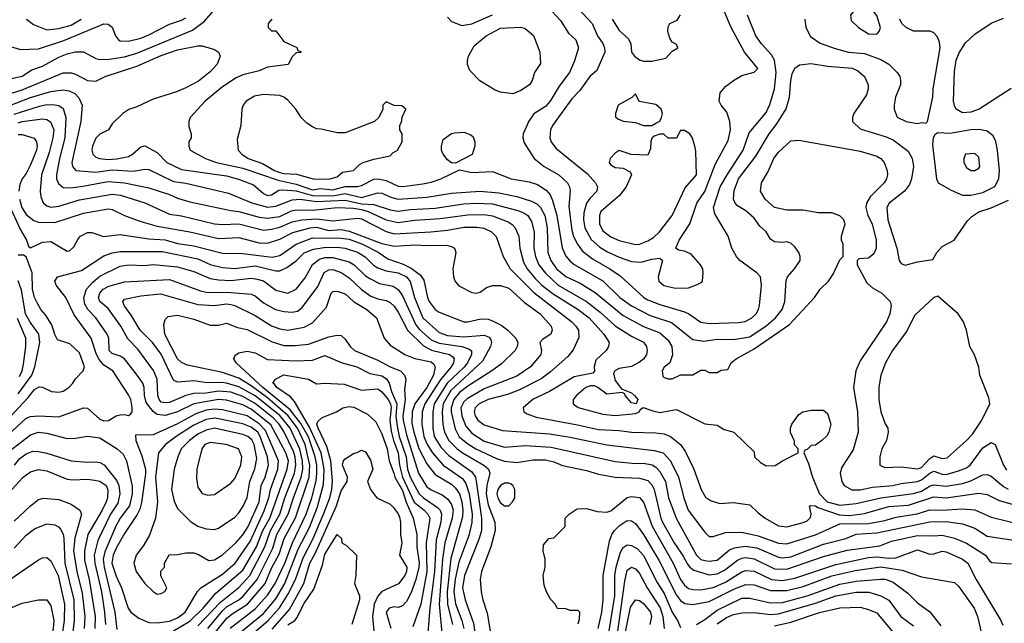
# Model space of a CAD drawing. Header units: inches. Extents: x 1793389 to 1900389, y 320802 to 470796.
# Tile 381 of 656: x 1834618 to 1839434, y 436076 to 439028. Entities that reach past the tile are written whole.
import ezdxf

# ---------------------------------------------------------------- set-up
doc = ezdxf.new("R2010")
doc.units = ezdxf.units.IN
doc.header["$MEASUREMENT"] = 0
doc.layers.add('B8433', color=7, linetype='Continuous')

msp = doc.modelspace()

# ---------------------------------------------------------------- linework, layer by layer
at = {"layer": 'B8433', "color": 2}
for points, elevation in [([(1834530, 438730.5), (1834630, 438752.7), (1834677.4, 438782.6), (1834730, 438800.4), (1834810, 438844.4), (1834850, 438861.6), (1834890, 438870.4), (1834930.6, 438870.6), (1834990, 438838.8), (1835010, 438833.4), (1835055.5, 438835.5), (1835130, 438847), (1835190, 438864.6), (1835463.1, 438976.9), (1835520.1, 439019.9), (1835590, 439098.8)], 402), ([(1837327.1, 439107.1), (1837418, 439010), (1837444.9, 438950), (1837470, 438911.3), (1837479.1, 438890), (1837480.7, 438870), (1837440.5, 438779.5), (1837406.8, 438750), (1837358.7, 438681.3), (1837318.8, 438641.2), (1837224, 438510), (1837214, 438490), (1837210.7, 438450), (1837217.3, 438430), (1837239.9, 438399.9), (1837394.7, 438274.7), (1837434.8, 438230), (1837444, 438210), (1837440.7, 438190), (1837406.1, 438153.9), (1837390.4, 438130), (1837376.7, 438083.3), (1837375.3, 438050), (1837382.6, 438010), (1837412.8, 437952.8), (1837456.3, 437916.3), (1837492.8, 437892.8), (1837550, 437866.7), (1837610, 437846), (1837657.5, 437842.5), (1837710, 437857.3), (1837750, 437862), (1837762, 437850), (1837741, 437770), (1837744.7, 437750), (1837768.1, 437728.1), (1837825.6, 437714.4), (1837890, 437716), (1837929, 437731), (1837955.3, 437744.7), (1837958, 437750), (1837962, 437790), (1837959, 437810), (1837949, 437830), (1837902, 437882), (1837870, 437895.3), (1837840.4, 437900.4), (1837828, 437910), (1837844, 437950), (1837896, 438030), (1837929.6, 438130), (1837970, 438187.3), (1838020.5, 438319.5), (1838083.2, 438436.8), (1838095.1, 438490), (1838092.3, 438530), (1838076.6, 438576.6), (1838049.4, 438609.4), (1838039, 438630), (1838044, 438670), (1838070, 438701), (1838110, 438730.8), (1838150, 438754.8), (1838210, 438772), (1838228, 438790), (1838162.7, 438870), (1838098, 438990), (1838065.8, 439065.8)], 410), ([(1834490, 438921), (1834622, 438882), (1834710, 438885.5), (1834834.3, 438925.7), (1835030, 439007.3), (1835050, 439006.8), (1835070, 438991.3), (1835086.8, 438950), (1835101, 438930), (1835110, 438924.9), (1835150, 438923.8), (1835210, 438938.4), (1835250, 438954.4), (1835350, 439006), (1835410, 439026.4), (1835430, 439038)], 406), ([(1836710, 439041), (1836730, 439018.8), (1836780.5, 439000.5), (1836830, 439008), (1836930, 439052.4)], 406), ([(1837220.7, 439070), (1837264.1, 439024.1), (1837302.8, 438962.8), (1837338.8, 438930), (1837350.7, 438890), (1837332.5, 438827.5), (1837306.8, 438770), (1837257, 438703), (1837213, 438630), (1837190, 438603.7), (1837132.8, 438567.2), (1837107.9, 438532.1), (1837081, 438470), (1837078.8, 438450), (1837085.2, 438425.2), (1837134.8, 438350), (1837182.8, 438310), (1837254.8, 438270), (1837297.3, 438230), (1837307.3, 438210), (1837310.6, 438190.6), (1837304.7, 438115.3), (1837319.2, 437999.2), (1837327.6, 437967.6), (1837346.4, 437930), (1837370, 437898), (1837419.3, 437859.3), (1837504, 437810), (1837554.7, 437774.7), (1837670.7, 437670), (1837690, 437658.4), (1837750, 437635.8), (1837870, 437599.3), (1837890.8, 437590), (1837950, 437548), (1837990, 437541.6), (1838133.4, 437546.6), (1838167.5, 437552.5), (1838199, 437570), (1838221.2, 437590), (1838232.7, 437610), (1838237.2, 437630), (1838246, 437730), (1838241.2, 437770), (1838224, 437790), (1838141.2, 437850), (1838123.7, 437870), (1838102, 437910), (1838083.7, 437970), (1838019.1, 438079.1), (1838012, 438110), (1838044.7, 438210), (1838078, 438270), (1838156.2, 438390), (1838186, 438474), (1838270, 438574.8), (1838286.7, 438613.3), (1838309.7, 438690), (1838318.7, 438770), (1838309.7, 438829.7), (1838295.6, 438855.6), (1838247, 438910), (1838218.4, 438950), (1838178, 439050)], 406), ([(1837516.3, 439030), (1837550, 438976), (1837595.2, 438935.2), (1837606.8, 438910), (1837611, 438870), (1837624.7, 438850), (1837650, 438831.3), (1837670, 438824.7), (1837710, 438824.7), (1837779.3, 438840.7), (1837810, 438874), (1837838, 438890), (1837830, 438906), (1837810, 438918), (1837798, 438938), (1837789, 438970), (1837790, 438994), (1837798, 439010), (1837834.6, 439025.4), (1837850, 439052)], 414), ([(1834650.8, 439030), (1834685.1, 439005.1), (1834750, 438979.1), (1834810, 438984.4), (1834870, 439002), (1834918, 439030)], 410), ([(1835852, 439030), (1835834, 439010), (1835834, 438990), (1835850, 438974), (1835870, 438974), (1835910, 438922), (1835972.7, 438892.7), (1835978, 438878), (1835992.7, 438872.7), (1835992.7, 438867.3), (1835970, 438866), (1835950, 438846), (1835931, 438809), (1835830, 438795.3), (1835790, 438777.2), (1835710, 438758), (1835676.7, 438743.3), (1835610, 438699.3), (1835524.7, 438630), (1835452, 438550), (1835444.7, 438530), (1835445.4, 438505.4), (1835456, 438470), (1835456, 438450), (1835444.7, 438430), (1835444.7, 438410), (1835451.3, 438390), (1835526, 438350), (1835581, 438330), (1835710, 438301.5), (1835882.7, 438242.7), (1835970, 438224.1), (1836050, 438196.3), (1836090, 438202), (1836150, 438196.5), (1836210, 438212.4), (1836270, 438212.2), (1836290, 438217.6), (1836350, 438248.4), (1836369.6, 438250.4), (1836410, 438241.3), (1836470, 438214.4), (1836492.8, 438212.8), (1836590, 438224.9), (1836630, 438233), (1836678, 438250), (1836770, 438294), (1836830, 438281), (1836930, 438286), (1837022, 438250), (1837110, 438235.5), (1837150, 438222), (1837193.8, 438193.8), (1837212, 438172), (1837224.6, 438144.6), (1837244.9, 438070), (1837271.8, 437911.8), (1837290, 437870.8), (1837310, 437847.7), (1837330.3, 437830.3), (1837470, 437750.4), (1837553, 437670), (1837610, 437628.5), (1837701.8, 437581.8), (1837806.4, 437546.4), (1837910, 437464.4), (1837963.9, 437456.1), (1838030, 437466.4), (1838110, 437464.4), (1838190, 437477), (1838270, 437530.4), (1838314.5, 437570), (1838347, 437610), (1838360.9, 437650), (1838366.8, 437753.2), (1838374, 437770), (1838408.7, 437810), (1838435.3, 437850), (1838435.3, 437870), (1838428.7, 437890), (1838410, 437918), (1838390, 437935.3), (1838370, 437942), (1838350, 437939), (1838310, 437942), (1838290, 437955.3), (1838268.7, 437990), (1838238, 438018), (1838210, 438057.2), (1838170, 438092.7), (1838130, 438117.2), (1838117.2, 438130), (1838109.5, 438150), (1838112.5, 438192.5), (1838134, 438250), (1838219.5, 438360.5), (1838283.6, 438470), (1838321.7, 438518.3), (1838367.3, 438592.7), (1838383.7, 438650), (1838389.6, 438730), (1838397, 438763), (1838410, 438791.3), (1838432.5, 438807.5), (1838490, 438813.4), (1838570, 438800.5), (1838690, 438790.4), (1838717.2, 438777.2), (1838750.3, 438750.3), (1838767.7, 438710), (1838767.7, 438690), (1838759.9, 438660.1), (1838698, 438570), (1838691.3, 438550), (1838691.3, 438530), (1838730, 438494.8), (1838855.9, 438455.9), (1838890, 438441), (1838964.5, 438384.5), (1838984, 438350), (1838990.5, 438309.5), (1838980.7, 438250), (1838970, 438222), (1838946.8, 438190), (1838870.7, 438130), (1838860.5, 438110), (1838864.9, 438050), (1838908, 437910), (1838920.7, 437850), (1838930, 437836), (1838950, 437827.3), (1839010, 437844), (1839084, 437856), (1839104, 437890), (1839130, 437918.8), (1839188.7, 437950), (1839254.8, 438045.2), (1839274.8, 438065.2), (1839310, 438087.7), (1839370, 438108), (1839454.7, 438145.3)], 402), ([(1838458.8, 439030), (1838464, 438990), (1838486.2, 438946.2), (1838532.8, 438912.8), (1838606.9, 438886.9), (1838672, 438870), (1838750, 438863), (1838830, 438833), (1838870.3, 438810.3), (1838910.8, 438770), (1838922.8, 438750), (1838926.8, 438730), (1838926.8, 438710), (1838902.8, 438650), (1838894.8, 438610), (1838894.8, 438590), (1838910, 438552), (1838954, 438530), (1839010, 438521), (1839030, 438524.7), (1839050, 438522), (1839058, 438530), (1839085.2, 438650), (1839086, 438690), (1839120.9, 438890), (1839117.5, 438917.5), (1839106.6, 438946.6), (1839090, 438964), (1839072, 438972), (1838990, 438972.3), (1838954, 438990), (1838933.2, 439010), (1838923.7, 439030)], 406), ([(1839468.5, 438691.5), (1839311.3, 438590), (1839270, 438575.1), (1839230, 438572.7), (1839199, 438590), (1839190, 438608), (1839186.6, 438630), (1839190, 438774), (1839199.5, 438830), (1839213.4, 438866.6), (1839244.7, 438915.3), (1839290, 438957.3), (1839370, 439010.7), (1839430, 439036.3)], 402), ([(1834530, 438654), (1834630, 438684.9), (1834830, 438768.2), (1834870, 438768), (1834890, 438762), (1834950, 438730.6), (1834990, 438727.7), (1835035.3, 438750), (1835190, 438801.3), (1835310, 438853.7), (1835390, 438881.3), (1835490, 438900.5), (1835510, 438900.5), (1835570, 438882.8), (1835591, 438870), (1835598.8, 438850), (1835584, 438810), (1835550, 438772.7), (1835491.9, 438728.1), (1835430, 438695.1), (1835384.1, 438675.9), (1835270, 438639.3), (1835190, 438602), (1835151.1, 438588.9), (1835122, 438570), (1835070, 438518), (1835052, 438490), (1835010, 438469), (1834990, 438448.7), (1834974, 438410), (1834970.8, 438390), (1834976, 438370), (1834990, 438356), (1835008.6, 438348.6), (1835050, 438344.9), (1835092.7, 438347.3), (1835150, 438359.1), (1835169, 438370), (1835210, 438406), (1835230, 438410.8), (1835290, 438378.8), (1835337.3, 438330), (1835410, 438294.9), (1835630, 438264.2), (1835688.8, 438248.8), (1835761.1, 438221.1), (1835810, 438177.3), (1835830, 438168.5), (1835850, 438170.8), (1835886, 438194), (1835904.4, 438195.6), (1835970, 438191), (1836050, 438168.8), (1836150, 438167.1), (1836210, 438177.8), (1836290, 438158.8), (1836370, 438181.3), (1836390, 438179.5), (1836437.7, 438157.7), (1836470, 438150.3), (1836610, 438159.5), (1836730, 438179.5), (1836870, 438188.8), (1836962, 438182), (1837050, 438163.1), (1837121.2, 438141.2), (1837147.7, 438127.7), (1837166, 438110), (1837187, 438070), (1837198, 438010), (1837201.3, 437890), (1837216.4, 437850), (1837244.4, 437810), (1837290, 437772.2), (1837358.9, 437738.9), (1837433.6, 437693.6), (1837570, 437581.3), (1837670, 437527), (1837750, 437496.4), (1837790, 437460.7), (1837807.7, 437430), (1837810.8, 437389.2), (1837798, 437350), (1837770, 437328), (1837761, 437310), (1837764.5, 437284.5), (1837770, 437278), (1837790, 437271.3), (1837810, 437271.3), (1837850, 437292), (1837910, 437292), (1837950, 437314), (1837970, 437314), (1837990, 437302), (1838030, 437302), (1838050, 437314), (1838082, 437318), (1838098, 437350), (1838122, 437370), (1838210, 437418.4), (1838383.1, 437536.9), (1838505.2, 437670), (1838534, 437710), (1838574, 437750), (1838596.5, 437783.5), (1838630, 437854), (1838646, 437870), (1838646, 437930), (1838638, 437950), (1838638, 437970), (1838655.3, 438030), (1838648.7, 438050), (1838630, 438068.7), (1838590, 438084), (1838523.2, 438083.2), (1838450, 438096), (1838370, 438097.2), (1838310.9, 438109.1), (1838265.2, 438150), (1838241.2, 438190), (1838246, 438230), (1838277.6, 438282.4), (1838306.6, 438350), (1838330, 438381), (1838390, 438436), (1838430, 438438.8), (1838730, 438384.9), (1838810, 438360.7), (1838830.8, 438350), (1838846, 438330), (1838860.7, 438290), (1838862.8, 438270), (1838858.8, 438250), (1838846, 438230), (1838778, 438162), (1838760.7, 438130), (1838756.3, 438110), (1838766.8, 438070), (1838787.3, 438030), (1838806.8, 437950), (1838806.8, 437910), (1838796.8, 437883.2), (1838770, 437862), (1838722, 437858), (1838714, 437850), (1838714, 437830), (1838761.4, 437741.4), (1838790, 437716), (1838836, 437690), (1838876, 437650), (1838881, 437630), (1838874.8, 437590), (1838857.3, 437550), (1838730, 437359), (1838707.3, 437310), (1838697.3, 437230), (1838716.3, 437110), (1838719.1, 437010), (1838695.2, 436924.8), (1838639.8, 436840.2), (1838631, 436810), (1838638.8, 436770), (1838650.8, 436750), (1838688.7, 436728.7), (1838730, 436728.7), (1838790, 436742), (1838889.7, 436750.3), (1838930, 436760.3), (1839010, 436770.3), (1839030, 436777.4), (1839070, 436810.3), (1839090, 436820.3), (1839130, 436805.3), (1839150, 436804.2), (1839210, 436821.3), (1839250, 436837.1), (1839266.6, 436850), (1839330, 436934), (1839370, 436961), (1839390, 436951.3), (1839430.4, 436850), (1839445.2, 436825.2)], 398), ([(1834555.8, 438604.2), (1834670, 438647.6), (1834770, 438676.5), (1834830, 438684.9), (1834859.5, 438679.5), (1834886.7, 438666.7), (1834906.7, 438646.7), (1834923, 438610), (1834916.4, 438530), (1834872.7, 438330), (1834875.5, 438310), (1834892, 438290), (1834990, 438283.1), (1835070, 438293.6), (1835172.8, 438287.2), (1835230, 438296.4), (1835250, 438294.9), (1835370, 438237), (1835430, 438228.4), (1835639.9, 438179.9), (1835752.7, 438132.7), (1835830, 438111.5), (1835870, 438115.6), (1835950, 438146.5), (1835989.8, 438150.2), (1836070, 438139.3), (1836210, 438145.8), (1836290, 438127.5), (1836350, 438124.4), (1836430, 438097.4), (1836470, 438091.7), (1836530, 438099.6), (1836650, 438106.3), (1836790, 438127.4), (1836850, 438131.6), (1836930, 438127.4), (1837055.4, 438095.4), (1837084.2, 438084.2), (1837104, 438070), (1837121.4, 438041.4), (1837133.7, 437990), (1837132.2, 437910), (1837140.3, 437870), (1837157.6, 437830), (1837190, 437788.4), (1837252.7, 437730), (1837390, 437650.4), (1837457.4, 437597.4), (1837530, 437530.4), (1837610, 437480.5), (1837670, 437450.6), (1837684, 437430), (1837687.3, 437410), (1837684, 437390), (1837670.7, 437370), (1837650, 437352.7), (1837610, 437332.7), (1837550, 437322), (1837528.7, 437311.3), (1837522.8, 437297.2), (1837530, 437264), (1837562, 437222), (1837610, 437202.8), (1837626, 437190), (1837641, 437170), (1837634, 437150), (1837610, 437154), (1837579, 437190), (1837578, 437198), (1837564.7, 437204.7), (1837490, 437196.9), (1837446.6, 437230), (1837430, 437237.7), (1837410, 437237.4), (1837387.3, 437230), (1837341, 437190), (1837326, 437170), (1837324.7, 437150), (1837350, 437131), (1837470, 437098.4), (1837530, 437092.4), (1837630, 437102.8), (1837648, 437110), (1837656.4, 437123.6), (1837668.4, 437131.6), (1837714.4, 437114.4), (1837750, 437106.8), (1837830, 437122), (1837970, 437051), (1838030, 437044.7), (1838064, 437024), (1838112, 437010), (1838210, 436914), (1838212, 436890), (1838242, 436862), (1838270, 436846), (1838312.9, 436847.1), (1838349.1, 436870.9), (1838426, 436910), (1838426, 436930), (1838408.4, 436948.4), (1838407.3, 436967.3), (1838388.9, 437008.9), (1838388.7, 437030), (1838395.3, 437050), (1838430, 437098), (1838449.4, 437110.6), (1838490, 437118.8), (1838550, 437118), (1838570, 437102), (1838586, 437050), (1838576, 437010), (1838566.4, 436993.6), (1838542, 436970), (1838510, 436948), (1838490, 436946), (1838470, 436926), (1838458, 436922), (1838454, 436910), (1838476.9, 436856.9), (1838496, 436790), (1838530.6, 436710), (1838568.2, 436670), (1838630, 436654), (1838710, 436662.6), (1838830.9, 436689.1), (1838990, 436710.3), (1839030, 436722.7), (1839071, 436749), (1839090, 436753.7), (1839150, 436746.3), (1839230, 436760.3), (1839270, 436772), (1839330, 436801.6), (1839350, 436803.8), (1839370, 436795.5), (1839430, 436744.4), (1839452.8, 436732.8)], 394), ([(1834590, 438566.5), (1834714.6, 438605.4), (1834750, 438613.1), (1834790, 438612.2), (1834810, 438608), (1834830, 438594), (1834843.7, 438550), (1834838.9, 438450), (1834811.7, 438350), (1834797, 438270), (1834798.4, 438250), (1834807, 438227), (1834830, 438208), (1834866.4, 438206.4), (1834926.5, 438213.5), (1835050, 438236.5), (1835130, 438230.3), (1835250, 438206.4), (1835350, 438174), (1835390, 438154.9), (1835450, 438137.6), (1835650, 438094.4), (1835690, 438090.3), (1835790, 438062.6), (1835830, 438056.9), (1835890, 438064.9), (1835947, 438093), (1835970, 438099), (1836050, 438096.5), (1836170, 438108.9), (1836250, 438106.4), (1836290, 438099.8), (1836323, 438090), (1836410, 438048.9), (1836470, 438036), (1836550, 438047.4), (1836675.1, 438055.1), (1836810, 438074.3), (1836890, 438075.6), (1836930, 438068.7), (1837010, 438037.1), (1837026.9, 438026.9), (1837042, 438010), (1837059.3, 437970), (1837064.4, 437910), (1837081.8, 437841.8), (1837099.5, 437810), (1837141.3, 437761.3), (1837172.4, 437730), (1837226.8, 437686.8), (1837350.5, 437610), (1837403.8, 437570), (1837475.5, 437490), (1837500.7, 437450), (1837498.8, 437430), (1837486.8, 437410), (1837436.7, 437363.3), (1837427.9, 437332.1), (1837430.4, 437309.6), (1837420.7, 437299.3), (1837330, 437281.6), (1837210.3, 437209.7), (1837130, 437172), (1837081, 437130), (1837084.7, 437110), (1837099.8, 437099.8), (1837144.7, 437084.7), (1837347.3, 437047.3), (1837450, 437023.1), (1837550, 437019.5), (1837610, 437010.4), (1837730, 437008.2), (1837770, 437002.4), (1837801, 436990), (1837850.8, 436950), (1837874.2, 436914.2), (1837916.3, 436830), (1837950.8, 436730), (1837973.2, 436693.2), (1837996.8, 436676.8), (1838042, 436662), (1838110, 436666.8), (1838190, 436656), (1838230, 436616), (1838264.7, 436590), (1838330, 436553.4), (1838370, 436548), (1838450, 436568.2), (1838470, 436577.3), (1838486.3, 436593.7), (1838489.3, 436610), (1838482, 436650), (1838487.2, 436652.8), (1838510, 436650.3), (1838522.5, 436642.5), (1838627.1, 436607.1), (1838677.2, 436602.8), (1838750, 436613.1), (1838870, 436647.4), (1838965.5, 436654.5), (1839090, 436694.6), (1839150, 436690.3), (1839310, 436712.4), (1839350, 436705.5), (1839410, 436675.8), (1839530, 436641.6)], 390), ([(1834610, 438523.6), (1834630.3, 438530.3), (1834730, 438543.8), (1834750, 438540.5), (1834768.5, 438528.5), (1834784.4, 438490), (1834779.5, 438450), (1834762, 438378), (1834723.7, 438270), (1834717.1, 438190), (1834721.3, 438161.3), (1834732.7, 438132.7), (1834750, 438117.3), (1834770, 438110.6), (1834810, 438116.4), (1834910, 438147), (1835070, 438174.9), (1835111.3, 438170), (1835230, 438133), (1835350, 438076.4), (1835410, 438068.5), (1835570.3, 438030.3), (1835610, 438027), (1835690, 438030.3), (1835810, 437999.5), (1835850, 438003.6), (1835890, 438014), (1835950, 438039.6), (1835998, 438050), (1836070, 438053.4), (1836150, 438043.6), (1836270, 438058), (1836290, 438053.7), (1836410, 437991.8), (1836450, 437981.5), (1836629.7, 437990.3), (1836710, 437998.7), (1836790, 438013.4), (1836853.8, 438013.8), (1836888.3, 438008.3), (1836926, 437990), (1836948.1, 437968.1), (1836982.8, 437870), (1837016.3, 437810), (1837133.4, 437693.4), (1837319.1, 437550), (1837339.1, 437530), (1837350.6, 437510), (1837353.7, 437473.7), (1837325.8, 437414.2), (1837298.8, 437381.2), (1837214.4, 437305.6), (1837169, 437271), (1837062.5, 437217.5), (1837004.4, 437195.6), (1836910, 437171.2), (1836865.5, 437150), (1836845.5, 437130), (1836840.5, 437110), (1836846, 437090), (1836859.1, 437070), (1836890, 437046), (1836978.8, 437018.8), (1837210, 437003.1), (1837310, 436986.7), (1837490, 436948.5), (1837721.7, 436921.7), (1837766, 436910), (1837801.6, 436870), (1837840.4, 436790), (1837866, 436690), (1837888.4, 436630), (1837970, 436521), (1837990, 436501), (1838010, 436501), (1838070, 436520.5), (1838150, 436521.6), (1838230, 436503.1), (1838330, 436468.4), (1838370, 436464.9), (1838510, 436508.8), (1838630, 436562.4), (1838770, 436564.4), (1838850, 436578.9), (1838905.2, 436594.8), (1839008.6, 436611.4), (1839070, 436630.3), (1839130, 436628.9), (1839230, 436635.3), (1839290, 436630.4), (1839370, 436595.5), (1839530, 436556.4)], 386), ([(1834610, 438466.7), (1834630, 438466.4), (1834688, 438448), (1834700.7, 438430), (1834703, 438410), (1834699.3, 438390), (1834670, 438319), (1834650, 438275.3), (1834630.6, 438249.4), (1834618, 438222), (1834613.4, 438190)], 382), ([(1834564.2, 438124.2), (1834621.1, 438001.1), (1834651, 437950), (1834661, 437921), (1834670, 437912), (1834730, 437940.7), (1834770, 437944), (1834850, 437896), (1834862, 437898), (1834882, 437918), (1834903.2, 437956.8), (1834915.3, 437970), (1834950, 437986.8), (1834970, 437987.3), (1835027.7, 437967.7), (1835110, 437977.1), (1835250, 437955.8), (1835330, 437951.6), (1835390, 437933.4), (1835470, 437922.6), (1835610, 437886.7), (1835710, 437884.4), (1835852.8, 437867.2), (1835890, 437874.4), (1835969.8, 437930.2), (1836050, 437960.9), (1836190, 437960.2), (1836230, 437954.4), (1836294.9, 437930), (1836371.7, 437891.7), (1836418.6, 437858.6), (1836493, 437833), (1836533, 437813), (1836578.4, 437778.4), (1836594.9, 437754.9), (1836612.7, 437670), (1836621.6, 437650), (1836650, 437610.7), (1836670, 437597.3), (1836790, 437551), (1836810, 437550.8), (1836874.2, 437565.8), (1836910, 437563.1), (1836930, 437555.8), (1836973.4, 437533.4), (1837005.5, 437510), (1837045.5, 437470), (1837054, 437450), (1837050.6, 437429.4), (1837041, 437410), (1836974.2, 437345.8), (1836927.7, 437310), (1836810, 437235.8), (1836770, 437204), (1836741.5, 437170), (1836728, 437130), (1836729.1, 437110), (1836747.3, 437027.3), (1836767.7, 436987.7), (1836810, 436953.7), (1836849.3, 436929.3), (1836950, 436882), (1836990, 436868.2), (1837050, 436863), (1837130, 436875.8), (1837190, 436875.8), (1837230, 436866), (1837272.5, 436847.5), (1837390, 436823.8), (1837450, 436806), (1837530.3, 436790.3), (1837650, 436786.4), (1837690, 436774.4), (1837710, 436754), (1837722, 436730), (1837754.4, 436590), (1837763.1, 436570), (1837818.7, 436470), (1837864.2, 436404.2), (1837884.5, 436364.5), (1837895.5, 436350), (1837915.6, 436335.6), (1837990, 436313.4), (1838030, 436317.4), (1838064.9, 436335.1), (1838130, 436385.3), (1838150, 436394.6), (1838170, 436397.4), (1838210, 436391.7), (1838310, 436343.1), (1838370, 436340.3), (1838550, 436402.6), (1838666.1, 436433.9), (1838825.1, 436454.9), (1838882.5, 436477.5), (1839010, 436506), (1839090, 436503.1), (1839130, 436506.7), (1839190, 436492.4), (1839250, 436468.2), (1839342.8, 436410), (1839362, 436382), (1839374, 436374), (1839470, 436366.8)], 378), ([(1834617.6, 438150), (1834628.9, 438110), (1834650, 438075.5), (1834686.4, 438046.4), (1834710, 438037.6), (1834790, 438037), (1834930, 438081.3), (1835050, 438103.8), (1835070, 438100.5), (1835130, 438070.6), (1835210, 438041.6), (1835290, 438017.6), (1835450, 437990.3), (1835590, 437958.7), (1835690, 437963.1), (1835790, 437937), (1835830, 437935.8), (1835890, 437955.3), (1835953.3, 437986.7), (1836039, 438010), (1836070, 438013.4), (1836130, 437997.6), (1836190, 438001.6), (1836230, 437994.4), (1836390, 437934), (1836450, 437920.5), (1836550, 437927), (1836610, 437923.1), (1836705.5, 437925.5), (1836730, 437918.8), (1836744.7, 437910), (1836751, 437890), (1836737.3, 437810), (1836739.1, 437770), (1836748.3, 437748.3), (1836766.6, 437726.6), (1836830, 437693.4), (1836850, 437690.7), (1836870, 437694.8), (1836902, 437718), (1836930, 437728), (1836970, 437728.2), (1837010, 437714.9), (1837086.4, 437646.4), (1837164, 437590), (1837217.3, 437530), (1837222.8, 437510), (1837216, 437490), (1837175.9, 437464.1), (1837162.8, 437450), (1837170.6, 437410), (1837167.3, 437390), (1837117.3, 437330), (1837050, 437284.2), (1836890, 437223.5), (1836806.1, 437173.9), (1836790, 437159.6), (1836776.5, 437130), (1836780.2, 437090), (1836800.2, 437040.2), (1836830, 437005.3), (1836890, 436967.2), (1836990, 436937.6), (1837090, 436944.9), (1837217.2, 436937.2), (1837530, 436866.7), (1837630, 436857.6), (1837670, 436859.5), (1837711.5, 436851.5), (1837730, 436839.3), (1837750, 436818), (1837777, 436770), (1837791.8, 436690), (1837830, 436587.3), (1837928.5, 436410), (1837950, 436388.4), (1837970, 436382.4), (1837990, 436379.3), (1838030, 436385.5), (1838090, 436435.8), (1838114.5, 436445.5), (1838167, 436453), (1838224.5, 436444.5), (1838330, 436399.5), (1838350, 436396.5), (1838390, 436401.1), (1838550, 436463.1), (1838659, 436490), (1838710, 436511.8), (1838810, 436518.9), (1839070, 436571.7), (1839150, 436573.1), (1839230, 436562.4), (1839290, 436540.5), (1839350, 436502), (1839490, 436480.5)], 382), ([(1834509.7, 436950), (1834650, 437079.1), (1834670, 437087.7), (1834710.5, 437090.5), (1834810, 437085.5), (1834930, 437130.4), (1834950, 437127.7), (1835010, 437074), (1835030, 437065.5), (1835052, 437068), (1835090, 437090.7), (1835110, 437096), (1835130, 437098), (1835150, 437092), (1835160.4, 437099.6), (1835168, 437110), (1835168.7, 437131.3), (1835160.9, 437170), (1835150, 437194), (1835072.7, 437310), (1835030, 437338.7), (1835006.2, 437366.2), (1834994, 437390), (1834967.3, 437470), (1834884.9, 437584.9), (1834843.7, 437670), (1834796, 437730), (1834789, 437750), (1834802, 437770), (1834919.3, 437800.7), (1835030, 437872.7), (1835070, 437888.2), (1835110, 437894.4), (1835314.4, 437894.4), (1835490, 437858), (1835550, 437830.4), (1835610, 437816.5), (1835670, 437812), (1835770, 437823.6), (1835870, 437799.5), (1835890, 437800.4), (1835924.4, 437815.6), (1835970, 437848), (1836010, 437888.4), (1836054.3, 437905.7), (1836105.6, 437914.4), (1836170, 437916.1), (1836210, 437911.5), (1836270, 437891.7), (1836307.9, 437867.9), (1836348.1, 437828.1), (1836370, 437814), (1836410, 437799.5), (1836470, 437790.3), (1836510.5, 437770), (1836527.6, 437747.6), (1836548.9, 437670), (1836590.2, 437570.2), (1836670, 437497.6), (1836710, 437484), (1836790, 437477.7), (1836890, 437484.4), (1836914.9, 437474.9), (1836923, 437463), (1836925.5, 437450), (1836921.6, 437430), (1836882.4, 437357.6), (1836726.2, 437213.8), (1836689.2, 437150), (1836683.9, 437110), (1836688.1, 437048.1), (1836696, 437010), (1836717, 436970), (1836757.6, 436930), (1836787.6, 436907.6), (1836889, 436849), (1836910.4, 436830), (1836917.1, 436810), (1836902.3, 436750), (1836900.2, 436710), (1836910, 436654.8), (1836942.4, 436570), (1836943.8, 436530), (1836923, 436450), (1836877.3, 436330), (1836871, 436290), (1836876, 436230), (1836884, 436190), (1836905.2, 436125.2), (1836920.7, 436030)], 374), ([(1834570, 437083.8), (1834659.8, 437180.2), (1834690, 437219.1), (1834713, 437233), (1834730, 437230.7), (1834774, 437210), (1834810, 437206.8), (1834830, 437211.3), (1834858, 437230), (1834878, 437250), (1834890, 437272), (1834928.9, 437311.1), (1834934, 437330), (1834910, 437399), (1834862.9, 437442.9), (1834803.2, 437463.2), (1834790, 437488), (1834775.6, 437535.6), (1834744.5, 437584.5), (1834721.2, 437610), (1834702.7, 437642.7), (1834689.6, 437670), (1834680.5, 437710), (1834678.4, 437790), (1834648.7, 437868.7), (1834636.4, 437876.4), (1834610, 437877.2)], 378), ([(1835370, 436038.9), (1835450, 436086.3), (1835514.7, 436150), (1835577.4, 436222.6), (1835710, 436335.8), (1835776.1, 436450), (1835807.1, 436530), (1835840.8, 436590), (1835926.4, 436830), (1835932.5, 436870), (1835919.8, 436910), (1835845.9, 437045.9), (1835750, 437123.5), (1835710, 437145.1), (1835630, 437167.1), (1835590, 437170.8), (1835470.2, 437149.8), (1835390, 437109.7), (1835330, 437092.8), (1835290, 437096.9), (1835270, 437111.3), (1835236.6, 437156.6), (1835228.3, 437190), (1835227.3, 437230), (1835219.5, 437250), (1835192, 437290), (1835130, 437369.4), (1835110, 437382.9), (1835070, 437395.1), (1835055.1, 437410), (1835053.6, 437470), (1835045.1, 437490), (1834990, 437569.4), (1834950.9, 437610.9), (1834937, 437637), (1834931.3, 437670), (1834944.5, 437710), (1834975.1, 437744.9), (1835010, 437774.4), (1835110, 437822), (1835150, 437828.8), (1835230, 437826.4), (1835270, 437830.3), (1835390, 437819.5), (1835470, 437797), (1835550, 437763.1), (1835590, 437755.8), (1835650, 437751.8), (1835750, 437763.7), (1835779.9, 437759.9), (1835810.3, 437750.3), (1835870, 437706), (1835930, 437690.5), (1835970, 437710.7), (1836013.9, 437766.1), (1836049.7, 437830.3), (1836083.6, 437856.4), (1836110, 437864.6), (1836150, 437864.9), (1836230, 437843.1), (1836253.4, 437830), (1836310, 437774.9), (1836330, 437762.4), (1836378.7, 437738.7), (1836445.3, 437725.3), (1836468.9, 437708.9), (1836490, 437677.3), (1836555.6, 437535.6), (1836573.7, 437513.7), (1836630, 437463.1), (1836670, 437445.8), (1836781, 437430), (1836817.4, 437417.4), (1836828, 437408), (1836828.4, 437390), (1836808.8, 437350), (1836791.6, 437328.4), (1836708.9, 437251.1), (1836645.8, 437150), (1836639.6, 437110), (1836639, 437030), (1836644.9, 436990), (1836678.2, 436938.2), (1836717, 436897), (1836830, 436816.4), (1836847.2, 436790), (1836851.4, 436771.4), (1836877.3, 436590), (1836876.5, 436530), (1836865.7, 436490), (1836794, 436310), (1836784, 436250), (1836796.5, 436190), (1836837.1, 436077.1), (1836847.4, 436010)], 370), ([(1835490, 436063.1), (1835600.8, 436179.2), (1835690, 436251.8), (1835743.5, 436310), (1835817.2, 436450), (1835845, 436530), (1835889.8, 436610), (1835914.8, 436690), (1835962.4, 436810), (1835968.9, 436850), (1835964.8, 436890), (1835956.4, 436916.4), (1835910, 437013.6), (1835887.7, 437050), (1835859.2, 437079.2), (1835770, 437150.8), (1835710, 437186), (1835650, 437206.8), (1835590, 437211.9), (1835530, 437201.5), (1835470, 437199.7), (1835430, 437189.7), (1835350, 437155.8), (1835330, 437153.6), (1835310, 437158), (1835299.5, 437170), (1835294, 437190), (1835289.7, 437269.7), (1835272.3, 437312.3), (1835196.2, 437416.2), (1835147.1, 437467.1), (1835112, 437530), (1835050, 437616), (1835009.3, 437650), (1835003.7, 437670), (1835009.5, 437690), (1835026.6, 437710), (1835054.5, 437725.5), (1835130, 437746.4), (1835350, 437757.6), (1835501.7, 437701.7), (1835530, 437695.8), (1835650, 437694.6), (1835750, 437686), (1835770, 437678), (1835810, 437643), (1835869.1, 437610.9), (1835910, 437600.5), (1835950, 437598), (1835976.9, 437603.1), (1835999.1, 437620.9), (1836076.6, 437723.4), (1836107.5, 437792.5), (1836130, 437804.4), (1836150, 437806.7), (1836190, 437792), (1836230, 437765.3), (1836290, 437708.2), (1836335.8, 437675.8), (1836370, 437662.4), (1836410, 437654.9), (1836430, 437644.9), (1836450, 437627.3), (1836470, 437597.3), (1836514.9, 437510), (1836593, 437433), (1836631.9, 437411.9), (1836721, 437390), (1836737.7, 437377.7), (1836743, 437370), (1836740.4, 437350), (1836728.5, 437330), (1836675.2, 437264.8), (1836600.2, 437150), (1836586.5, 437110), (1836585.2, 437050), (1836594.9, 436990), (1836610, 436953), (1836636.5, 436910), (1836689.2, 436849.2), (1836783.9, 436783.9), (1836800.5, 436760.5), (1836816.5, 436710), (1836831.3, 436610), (1836830.2, 436569.8), (1836814.3, 436505.7), (1836765.7, 436374.3), (1836748.6, 436291.4), (1836742.3, 436230), (1836750, 436170.8), (1836780.2, 436090), (1836790.3, 436050)], 366), ([(1834610, 437198.4), (1834677.4, 437290), (1834691.3, 437330), (1834715.8, 437450), (1834711.5, 437490), (1834668.9, 437548.9), (1834646.2, 437590), (1834625.8, 437705.8), (1834610.9, 437750.9)], 382), ([(1835537.7, 436050), (1835610, 436137.7), (1835630, 436155.8), (1835689.8, 436190.2), (1835710, 436207.2), (1835779.1, 436290), (1835856.2, 436443.8), (1835875.1, 436510), (1835931.9, 436610), (1835956.8, 436690), (1835995.5, 436790), (1836003.5, 436830), (1836000.7, 436870), (1835987.9, 436927.9), (1835940.3, 437030), (1835890, 437091.7), (1835770, 437188.1), (1835690, 437232.7), (1835630, 437250.8), (1835605.7, 437254.3), (1835532.6, 437252.6), (1835470, 437262.4), (1835390, 437255.1), (1835370, 437265.2), (1835310, 437392.7), (1835267, 437450), (1835207, 437510), (1835163.5, 437583.5), (1835129.5, 437630), (1835122.7, 437650), (1835130, 437661), (1835210, 437678.4), (1835306.6, 437686.6), (1835490, 437634.9), (1835570, 437630.3), (1835630, 437638.3), (1835650, 437636), (1835670.8, 437630), (1835770, 437581.6), (1835850, 437530.4), (1835890, 437516.4), (1835930, 437510.4), (1836010, 437524.9), (1836050, 437544.9), (1836118, 437622), (1836141.2, 437690), (1836150, 437698.8), (1836170, 437700.7), (1836210, 437686.8), (1836250.3, 437650.3), (1836316.3, 437610), (1836362.8, 437570), (1836401, 437470), (1836430, 437436), (1836502, 437390), (1836550.4, 437370.4), (1836630, 437354.4), (1836643.1, 437343.1), (1836650.4, 437330), (1836642, 437290), (1836610, 437229.6), (1836550.2, 437149.8), (1836537.3, 437110), (1836535.6, 437055.6), (1836545.2, 437010), (1836571.1, 436931.1), (1836610, 436855.5), (1836650, 436803.8), (1836730, 436756.4), (1836750, 436737.1), (1836769.1, 436709.1), (1836780.8, 436670), (1836785.8, 436630), (1836783.6, 436596.4), (1836726.7, 436393.3), (1836709.4, 436230.6), (1836710.2, 436170.2), (1836734.3, 436070)], 362), ([(1834616.4, 437283.6), (1834629.8, 437310), (1834635.9, 437344.1), (1834647.6, 437430), (1834647.3, 437470), (1834607.3, 437567.3)], 386), ([(1835563.1, 436016.9), (1835630, 436100.3), (1835656.9, 436123.1), (1835732.8, 436170), (1835818.5, 436270), (1835850, 436345.5), (1835886.6, 436413.4), (1835911.1, 436490), (1835967.5, 436592.5), (1836033.5, 436790), (1836036.5, 436850), (1836014.6, 436950), (1835976.8, 437030), (1835930.4, 437090.4), (1835830, 437179.4), (1835750, 437237.8), (1835690, 437274.8), (1835610, 437302.6), (1835438.9, 437338.9), (1835410, 437351.6), (1835389.7, 437370), (1835327.3, 437490), (1835322.7, 437537.3), (1835330, 437562), (1835344, 437576), (1835390, 437582.8), (1835470, 437563.1), (1835550, 437533.4), (1835590, 437533.4), (1835630, 437544), (1835682.8, 437522.8), (1835730, 437512.7), (1835853.3, 437453.3), (1835910, 437434), (1835966, 437434), (1836030, 437440.5), (1836130, 437477.1), (1836170, 437484.9), (1836190, 437482.8), (1836210, 437466), (1836234.8, 437430), (1836256, 437410), (1836370, 437363.1), (1836430, 437330.3), (1836481, 437310), (1836501, 437290), (1836506, 437270), (1836500.7, 437219.3), (1836503.1, 437170), (1836491.3, 437090), (1836493.2, 437070), (1836510, 436997.3), (1836568.9, 436810), (1836610, 436743.8), (1836630, 436728.5), (1836684.8, 436704.8), (1836710, 436685.5), (1836730, 436657.3), (1836738.3, 436630), (1836732.7, 436590), (1836697.3, 436470), (1836686.2, 436390), (1836670.2, 436170.2), (1836684.2, 436010)], 358), ([(1835647.5, 436052.5), (1835770, 436146), (1835830, 436213.7), (1835867.4, 436270), (1835914.2, 436370), (1835952, 436470), (1836019.2, 436610), (1836046.6, 436690), (1836067.3, 436772.7), (1836071.6, 436808.4), (1836070.7, 436850), (1836063.7, 436890), (1836030, 436988), (1835993.6, 437053.6), (1835940.6, 437120.6), (1835807.7, 437230), (1835677, 437350), (1835665.2, 437370), (1835672.3, 437387.7), (1835690, 437399.1), (1835730, 437406.8), (1835770, 437398.8), (1835830, 437366.8), (1835970, 437359.5), (1836050, 437362.4), (1836110, 437386), (1836196, 437350), (1836266.8, 437330), (1836330, 437297.1), (1836390, 437285.7), (1836412.1, 437272.1), (1836424.9, 437250), (1836435.8, 437210), (1836463.2, 437150), (1836458.3, 437090), (1836462.2, 437050), (1836474.7, 436990), (1836508.4, 436890), (1836515.2, 436830), (1836528.2, 436790), (1836571.8, 436710), (1836592.4, 436690), (1836662.4, 436642.4), (1836674, 436630), (1836681.1, 436610), (1836678, 436570), (1836655.5, 436484.5), (1836647.5, 436330), (1836624.4, 436150), (1836614.4, 436030)], 354), ([(1835650, 435993.4), (1835810, 436124.6), (1835870, 436195.8), (1835914.2, 436270), (1835980.7, 436439.3), (1836035.5, 436544.5), (1836075.1, 436644.9), (1836104.5, 436755.5), (1836108, 436830), (1836093.2, 436910), (1836035.3, 437035.3), (1835961.3, 437161.3), (1835943.3, 437183.3), (1835875.3, 437230), (1835864.8, 437244.8), (1835855.3, 437250), (1835868.7, 437270), (1835910, 437290.5), (1836030, 437270.6), (1836070, 437247.3), (1836110, 437250.5), (1836205.8, 437245.8), (1836290, 437215.8), (1836370, 437222.4), (1836390, 437208.7), (1836420.7, 437170), (1836431.8, 437150), (1836434.6, 437130), (1836428.3, 437070), (1836435.4, 437015.4), (1836446.4, 436970), (1836469.2, 436910), (1836476.3, 436850), (1836491, 436790), (1836548.2, 436668.2), (1836595.8, 436630), (1836614, 436610), (1836624.4, 436590), (1836606.7, 436470), (1836610.2, 436330), (1836580.3, 436170), (1836540.7, 436059.3)], 350), ([(1835680, 435960), (1835832, 436088), (1835889.1, 436150.9), (1835930, 436216.4), (1835967.4, 436290), (1836004.1, 436395.9), (1836052, 436488), (1836104.5, 436610), (1836134.5, 436690), (1836144.2, 436730), (1836148.6, 436771.4), (1836139.8, 436870), (1836120.6, 436940.6), (1836077.4, 437030), (1836072, 437050), (1836076.6, 437063.4), (1836097.5, 437082.5), (1836168, 437110), (1836198, 437130), (1836230, 437136.3), (1836252.5, 437132.5), (1836319.1, 437099.1), (1836360.7, 437060.7), (1836390, 437002.8), (1836415.8, 436930), (1836424.4, 436870), (1836448.7, 436810), (1836452.3, 436790), (1836490, 436726), (1836508.7, 436668.7), (1836542, 436590), (1836560.9, 436510), (1836560.2, 436450), (1836572.1, 436372.1), (1836570.2, 436349.8), (1836555.6, 436290), (1836533, 436227), (1836510, 436182.7), (1836490, 436161.2), (1836470, 436152.7), (1836450, 436156), (1836424.7, 436150), (1836410.8, 436130), (1836433, 436053)], 346), ([(1834564.2, 436915.8), (1834670, 436998), (1834710, 437010.4), (1834750, 437005.5), (1834850, 436980.5), (1834890, 436980.7), (1834950, 436990.6), (1835010, 436983), (1835094, 436930), (1835123.9, 436903.9), (1835140.3, 436870), (1835167.2, 436747.2), (1835168.7, 436708.7), (1835154.9, 436650), (1835110, 436589.6), (1835088.5, 436551.5), (1835034.6, 436425.4), (1835025.8, 436390), (1835031.2, 436350), (1835082.7, 436130), (1835093.5, 436046.5)], 370), ([(1835852.1, 436047.9), (1835937, 436143), (1836007.3, 436270), (1836037.3, 436370), (1836062.8, 436417.2), (1836167.3, 436650), (1836190, 436724), (1836219.3, 436770), (1836221.2, 436790), (1836197.2, 436850), (1836201.2, 436870), (1836210, 436881), (1836250, 436906.8), (1836269.2, 436910.8), (1836290, 436922), (1836310, 436914), (1836333.5, 436873.5), (1836346, 436830), (1836318.8, 436770), (1836334, 436730), (1836364.7, 436690), (1836430, 436658), (1836444.5, 436644.5), (1836470, 436611), (1836475.8, 436595.8), (1836481.1, 436570), (1836480.5, 436510), (1836487.7, 436470), (1836476.3, 436410), (1836512, 436350), (1836510.3, 436330), (1836502.4, 436310), (1836470.3, 436269.7), (1836390, 436232), (1836370, 436209.4), (1836351.8, 436170), (1836343.1, 436110), (1836358.7, 435950)], 342), ([(1834591.8, 436850), (1834618, 436882), (1834650, 436905.5), (1834682.7, 436917.3), (1834710, 436916.4), (1834750, 436908.2), (1834870, 436870.5), (1834950, 436863.8), (1834990, 436866), (1835010, 436863), (1835031.8, 436851.8), (1835092.3, 436772.3), (1835102.3, 436750), (1835107.4, 436710), (1835097.1, 436662.9), (1835062.6, 436610), (1834999.4, 436480.6), (1834981.3, 436410), (1834984.7, 436370), (1835018, 436230), (1835032.7, 436130), (1835037.7, 436070)], 366), ([(1834579.5, 436730), (1834635.1, 436790), (1834670, 436816.3), (1834710, 436827.7), (1834750, 436822), (1834850, 436780.5), (1834877.1, 436777.1), (1834950, 436780.5), (1834984.1, 436775.9), (1835010, 436770.4), (1835040.5, 436750), (1835048.3, 436728.3), (1835046.7, 436690), (1835041.1, 436670), (1835022, 436630), (1834950.3, 436510), (1834934.3, 436430), (1834934.7, 436385.3), (1834958, 436290), (1834987.7, 436110), (1834984.9, 436050)], 362), ([(1834590, 436576.3), (1834670, 436650.7), (1834710, 436680.7), (1834732.5, 436687.5), (1834810, 436682), (1834870, 436658.8), (1834911.3, 436630), (1834920.7, 436610), (1834887.1, 436492.9), (1834880.2, 436430), (1834896.5, 436330), (1834923, 436223), (1834936, 436110), (1834932.7, 436050)], 358), ([(1837350, 436074), (1837356.4, 436096.4), (1837358, 436130), (1837350, 436138), (1837310, 436138), (1837290, 436146), (1837248.7, 436148.7), (1837238, 436170), (1837214.6, 436194.6), (1837195.3, 436230), (1837183.1, 436263.1), (1837178, 436310), (1837188, 436350), (1837188, 436390), (1837178, 436430), (1837180.4, 436459.6), (1837206, 436490), (1837230, 436494), (1837286, 436550), (1837286, 436590), (1837306, 436610), (1837344.7, 436635.3), (1837390, 436638), (1837442, 436622), (1837490, 436618.8), (1837510, 436626.8), (1837590, 436690.6), (1837610, 436696.3), (1837650, 436690.7), (1837668.6, 436668.6), (1837711.2, 436551.2), (1837813.7, 436370), (1837850.4, 436290), (1837870, 436263), (1837890, 436247), (1837910, 436241.1), (1837950, 436239.5), (1838010, 436250.3), (1838070, 436278), (1838150, 436328.5), (1838170, 436334), (1838210, 436330.3), (1838296, 436290), (1838350, 436285.5), (1838410, 436296.9), (1838610, 436364), (1838770, 436397.7), (1838810, 436400.8), (1838870, 436394.6), (1838903.6, 436396.4), (1839010, 436435.5), (1839070, 436414.9), (1839090, 436415.5), (1839130, 436428), (1839150, 436426), (1839230.3, 436390.3), (1839256.3, 436370), (1839297.1, 436290), (1839418, 436090), (1839426.8, 436066.8)], 374), ([(1834590, 436442.8), (1834650, 436506.8), (1834690, 436538.8), (1834750, 436562.8), (1834790, 436557.3), (1834808, 436548), (1834816.7, 436536.7), (1834830, 436511.3), (1834833, 436493), (1834839, 436370), (1834882.4, 436190), (1834883.6, 436090), (1834867.7, 435950), (1834858.5, 435910), (1834826.3, 435830), (1834796.7, 435783.3), (1834750.3, 435730), (1834707.6, 435670), (1834631.6, 435530), (1834610, 435473.2)], 354), ([(1837447.6, 436050), (1837466.3, 436130), (1837471.4, 436191.4), (1837471.6, 436310), (1837502.7, 436477.3), (1837514, 436510), (1837527, 436530), (1837550, 436552.7), (1837590, 436578), (1837610, 436577.3), (1837630, 436564), (1837670, 436510.5), (1837744.3, 436384.3), (1837830, 436213), (1837850, 436187.7), (1837872.3, 436172.3), (1837910, 436168), (1837990, 436182), (1838114.9, 436245.1), (1838170, 436265.7), (1838210, 436264.2), (1838290, 436236.9), (1838370, 436236), (1838450, 436255.6), (1838590, 436307.7), (1838705.5, 436334.5), (1838830, 436352.6), (1838935.3, 436335.3), (1839030, 436303), (1839190, 436274.8), (1839210, 436258), (1839287.7, 436150), (1839303.8, 436110), (1839335.5, 435970)], 370), ([(1835930, 436068.8), (1835963.7, 436090), (1835975.8, 436104.2), (1836008, 436172), (1836057.3, 436242.7), (1836098.9, 436361.1), (1836110, 436414.8), (1836170, 436510.8), (1836192, 436490), (1836194, 436470), (1836216.9, 436456.9), (1836264.7, 436410), (1836262, 436310), (1836256, 436270), (1836280.7, 436210), (1836280.5, 436190), (1836242, 436070)], 338), ([(1837500.4, 436030), (1837528.6, 436210), (1837529.8, 436310), (1837535.3, 436350), (1837556.6, 436423.4), (1837570, 436447.3), (1837590, 436459.1), (1837610, 436457.1), (1837640.5, 436440.5), (1837670, 436408), (1837735.9, 436275.9), (1837770, 436222), (1837810, 436130.6), (1837835.8, 436090), (1837850, 436056)], 366), ([(1834569, 436290), (1834710, 436386.8), (1834730, 436396), (1834750, 436398), (1834770, 436381), (1834805.7, 436310), (1834837.7, 436170), (1834834.7, 436090), (1834812.9, 435930), (1834795.2, 435870), (1834775.2, 435830), (1834749.4, 435790.6), (1834694.6, 435730), (1834667.8, 435692.2), (1834585.6, 435534.4)], 350), ([(1837538.8, 436001.2), (1837577.4, 436282.6), (1837590, 436336), (1837610, 436350.8), (1837630, 436342.8), (1837650, 436318.8), (1837687, 436250), (1837751, 436151), (1837764.6, 436110), (1837770.5, 436050)], 362), ([(1837929, 436070), (1837970, 436094.4), (1838030, 436140.3), (1838150, 436198.7), (1838190, 436199.5), (1838290, 436176.5), (1838350, 436178.3), (1838470, 436210.2), (1838630, 436267.6), (1838710, 436282.3), (1838830, 436292.2), (1838851.8, 436291.8), (1838890, 436277.1), (1838963, 436223), (1839010, 436176), (1839070, 436131.3), (1839123.5, 436063.5)], 366), ([(1838030, 436073.7), (1838075.9, 436104.1), (1838110, 436119.5), (1838150, 436127), (1838210, 436128.8), (1838290, 436118.3), (1838330, 436122.7), (1838510, 436174.9), (1838610, 436210.2), (1838710, 436228.7), (1838772.1, 436227.9), (1838830.3, 436210.3), (1838868.8, 436188.8), (1838928, 436110), (1838990, 436063)], 362), ([(1834450, 436100.5), (1834630, 436174.8), (1834710, 436191), (1834750, 436191.3), (1834770, 436162), (1834785.3, 436090), (1834781.7, 436050), (1834758, 435930), (1834721.1, 435830), (1834651.9, 435748.1), (1834627.6, 435712.4), (1834530.2, 435510)], 346), ([(1837570, 435976.3), (1837605.3, 436154.7), (1837629.6, 436190.4), (1837650, 436187.3), (1837670, 436173), (1837703.7, 436130), (1837708.8, 436110), (1837699.6, 436070)], 358), ([(1838310, 436063.1), (1838390, 436082), (1838531.1, 436128.9), (1838630, 436152.2), (1838730, 436154.9), (1838765.8, 436145.8), (1838810, 436126.8), (1838890, 436031)], 358)]:
    msp.add_lwpolyline(points, dxfattribs=dict(at, elevation=elevation))
for points, elevation in [([(1838750, 439089), (1838730, 439089), (1838703.5, 439076.5), (1838682, 439050), (1838684.7, 439024.7), (1838721, 438990), (1838770, 438958.8), (1838810, 438958), (1838822, 438970), (1838828.7, 438990), (1838810, 439048), (1838792.1, 439072.1)], 410), ([(1837030, 438665.2), (1836970, 438673.2), (1836943.2, 438683.2), (1836869.4, 438729.4), (1836820.2, 438780.2), (1836808.9, 438808.9), (1836808.9, 438828.9), (1836814, 438850), (1836840.2, 438899.8), (1836899, 438950), (1836970, 438986.8), (1837070, 438991), (1837090, 438984.7), (1837130.7, 438950.7), (1837162.8, 438870), (1837166, 438814), (1837136, 438770), (1837124.7, 438730), (1837111.3, 438710), (1837070, 438682)], 402), ([(1835810, 438662), (1835766.4, 438653.6), (1835726, 438630), (1835710.8, 438610), (1835704, 438590), (1835698.8, 438510), (1835682, 438442), (1835687.3, 438390), (1835704, 438370), (1835734.8, 438350), (1835805.2, 438325.2), (1835864.9, 438290), (1835890, 438281.1), (1835910, 438275.8), (1835972.1, 438272.1), (1836054, 438250), (1836130, 438248.7), (1836170, 438258.8), (1836197.2, 438282.8), (1836250, 438291.3), (1836280.2, 438319.8), (1836298, 438330), (1836350, 438346.8), (1836430, 438362), (1836443.1, 438376.9), (1836466, 438390), (1836488, 438430), (1836488, 438470), (1836478, 438490), (1836478, 438510), (1836487.3, 438532.7), (1836488.4, 438551.6), (1836506, 438590), (1836487.3, 438607.3), (1836450, 438608), (1836410, 438626), (1836394, 438610), (1836394, 438590), (1836374, 438550), (1836354, 438530), (1836210, 438475.3), (1836170, 438474), (1836092.9, 438492.9), (1836070, 438494), (1836050, 438504), (1836022.5, 438522.5), (1835994, 438550), (1835969, 438590), (1835930, 438634), (1835910, 438649.2), (1835890, 438657.2)], 406), ([(1837630, 438666), (1837612.7, 438647.3), (1837546, 438610), (1837532, 438570), (1837532.7, 438552.7), (1837543.6, 438543.6), (1837570, 438532), (1837630, 438524.7), (1837670, 438511.3), (1837710, 438511.3), (1837730, 438522), (1837748.7, 438531.3), (1837758, 438550), (1837762, 438570), (1837755.3, 438590), (1837730, 438614), (1837648.4, 438628.4)], 414), ([(1836750, 438326), (1836730, 438328), (1836710, 438342), (1836688.7, 438370), (1836682, 438390), (1836682, 438410), (1836690, 438442), (1836730, 438471.3), (1836744.7, 438475.3), (1836790, 438478), (1836825.4, 438465.4), (1836835.3, 438455.3), (1836844.7, 438430), (1836844.7, 438410), (1836830.9, 438369.1)], 402), ([(1837870, 438486), (1837850, 438486), (1837830, 438448), (1837790, 438448), (1837768.4, 438468.4), (1837750, 438468.7), (1837722, 438458), (1837712, 438450), (1837705.4, 438434.6), (1837703.6, 438396.4), (1837690, 438366), (1837608.7, 438368.7), (1837550, 438388), (1837530, 438375.3), (1837506, 438350), (1837501, 438330), (1837510, 438318), (1837530, 438306), (1837570, 438302), (1837603.6, 438283.6), (1837611.3, 438270), (1837584, 438210), (1837552.2, 438167.8), (1837460.7, 438090), (1837454, 438070), (1837453.4, 438030), (1837470, 437994.8), (1837510, 437965.5), (1837550, 437948.2), (1837630, 437928.4), (1837650, 437930.4), (1837690, 437946), (1837717.5, 437962.5), (1837747, 437990), (1837810, 438071), (1837873.4, 438206.6), (1837929, 438270), (1837925.6, 438385.6), (1837921.2, 438410), (1837908.9, 438448.9), (1837895.3, 438470)], 414), ([(1839311.8, 438491.8), (1839270, 438489.6), (1839170, 438472.3), (1839110, 438474), (1839094.8, 438465.2), (1839086, 438450), (1839083.5, 438416.5), (1839102.8, 438250), (1839110.9, 438230.9), (1839173.7, 438193.7), (1839230, 438170.6), (1839270, 438170.6), (1839330, 438183), (1839387.8, 438212.2), (1839407.3, 438250), (1839411.3, 438290), (1839400.5, 438390), (1839393.1, 438433.1), (1839379.6, 438459.6), (1839350, 438482.7)], 406), ([(1839290, 438374), (1839244.7, 438370), (1839236, 438350), (1839236, 438330), (1839250, 438304.7), (1839270, 438291.3), (1839290, 438291.3), (1839310, 438302), (1839314, 438310), (1839310, 438355.3)], 410), ([(1839110, 437675.3), (1839090, 437668.7), (1838997.5, 437582.5), (1838956.7, 437503.3), (1838887.7, 437410), (1838854, 437350), (1838830.7, 437290), (1838820.7, 437230), (1838820.7, 437170), (1838830.6, 437110.6), (1838850.9, 437050.9), (1838864.7, 437030), (1838866, 437010), (1838858, 436970), (1838836, 436930), (1838826, 436890), (1838824.7, 436850), (1838850, 436838), (1838930, 436842), (1839010, 436832.2), (1839030, 436837.6), (1839070, 436881.6), (1839090, 436895.5), (1839130, 436881.6), (1839154.5, 436885.5), (1839250, 436970.6), (1839278.6, 437001.4), (1839324.5, 437070), (1839364, 437150), (1839358.6, 437178.6), (1839314, 437290), (1839309, 437329), (1839289.1, 437389.1), (1839265.2, 437430), (1839249.2, 437510), (1839234, 437550), (1839209.4, 437589.4)], 402), ([(1835570, 437123.9), (1835530, 437118.7), (1835479.1, 437100.9), (1835390, 437051.1), (1835270, 436997), (1835183.6, 436996.4), (1835186, 436970), (1835215.6, 436895.6), (1835233.1, 436830), (1835233.7, 436806.3), (1835213.9, 436666.1), (1835205.8, 436634.2), (1835192.6, 436607.4), (1835130, 436516), (1835090, 436443.7), (1835075.6, 436410), (1835069.1, 436370), (1835090, 436306.8), (1835115.5, 436250), (1835147.7, 436150), (1835161, 436130), (1835200.9, 436100.9), (1835250, 436080.4), (1835290, 436078), (1835350, 436087.2), (1835390, 436102), (1835427, 436130), (1835488.3, 436231.7), (1835503.7, 436250), (1835610, 436317), (1835671.5, 436370), (1835744.4, 436475.6), (1835814.2, 436625.8), (1835835.8, 436690), (1835843.9, 436730), (1835880.4, 436830), (1835884.4, 436870), (1835819.6, 437019.5), (1835790, 437050.8), (1835730, 437090.9), (1835610, 437119.8)], 374), ([(1835570, 437078.7), (1835530, 437073.3), (1835470, 437044.4), (1835383.8, 436990), (1835330.4, 436950), (1835297.1, 436910), (1835282.7, 436790), (1835292.7, 436670), (1835282, 436590), (1835252.8, 436507.2), (1835223.4, 436456.6), (1835186.8, 436410), (1835176, 436370), (1835186.8, 436330), (1835230, 436271.3), (1835270, 436231.3), (1835290, 436218), (1835310, 436222), (1835328, 436232), (1835338, 436250), (1835308.9, 436308.9), (1835308.9, 436331.1), (1835326, 436350), (1835326, 436370), (1835348.9, 436411.1), (1835390, 436412), (1835430, 436421), (1835470, 436421), (1835493.2, 436413.2), (1835542.8, 436382.8), (1835570, 436386.8), (1835610, 436410.7), (1835674.5, 436470), (1835710, 436508.2), (1835736, 436550), (1835788.5, 436670), (1835798.9, 436750), (1835818.3, 436790), (1835835.6, 436850), (1835830.8, 436890), (1835794.8, 436990), (1835782.3, 437010), (1835750, 437035.6), (1835710, 437050.9), (1835590, 437075.3)], 378), ([(1835570, 437031.1), (1835530, 437021.1), (1835490, 437001.1), (1835448.2, 436970), (1835408, 436930), (1835390.6, 436890), (1835373.4, 436830), (1835360.5, 436730), (1835372.8, 436672.8), (1835390, 436638), (1835453.2, 436573.2), (1835490, 436550.8), (1835530, 436537.3), (1835570, 436534), (1835590, 436540.7), (1835670, 436594.8), (1835690, 436616), (1835711.2, 436648.8), (1835730, 436691.3), (1835743.5, 436770), (1835768.3, 436831.7), (1835778.3, 436881.7), (1835764, 436950), (1835753.3, 436973.3), (1835734.5, 436990), (1835710, 436999.7)], 382), ([(1835550, 436960.9), (1835522.8, 436950), (1835508, 436930), (1835484.9, 436830), (1835483.4, 436783.4), (1835490, 436742), (1835510, 436711.3), (1835538, 436702), (1835570, 436706), (1835650, 436761), (1835670, 436784.7), (1835699.5, 436850), (1835704.5, 436890), (1835688.7, 436930), (1835628, 436950)], 386), ([(1837010, 436762), (1836990, 436760.7), (1836970, 436749.4), (1836956.4, 436730), (1836952.4, 436710), (1836956.4, 436690), (1836970, 436664.9), (1836990, 436650.6), (1837010, 436650.7), (1837029.3, 436670), (1837039.5, 436690), (1837040.7, 436730), (1837030, 436749.2), (1837018, 436758)], 378)]:
    msp.add_lwpolyline(points, close=True, dxfattribs=dict(at, elevation=elevation))

doc.saveas('drawing.dxf')
